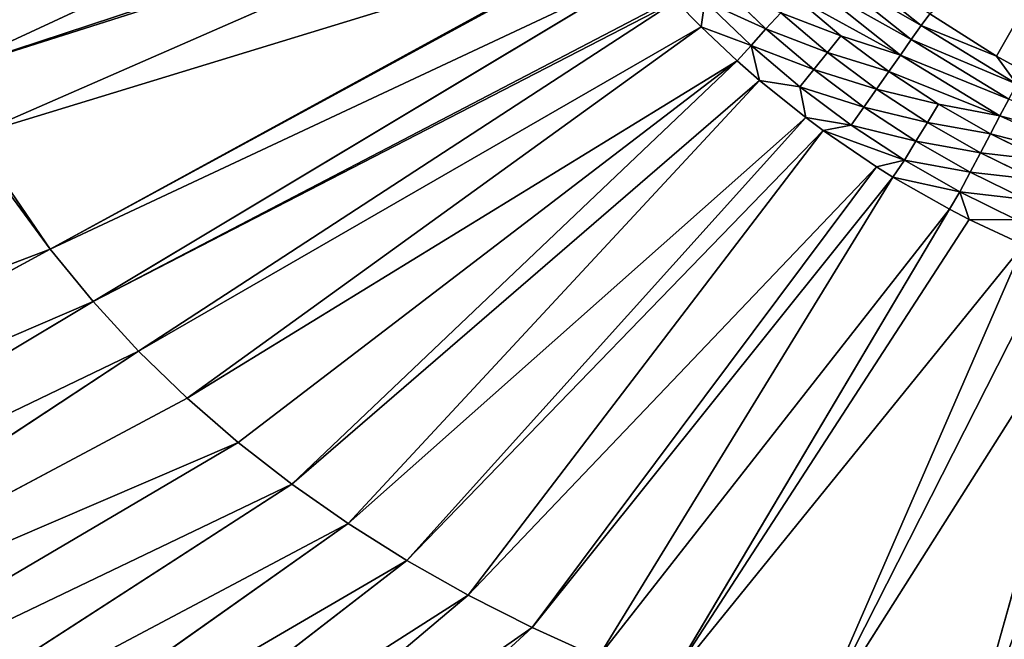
# Model space of a CAD drawing. Extents: x 0 to 500, y 0 to 390.
# Tile 557 of 656: x 216 to 240, y 168 to 182. Entities that reach past the tile are written whole.
import ezdxf

# ---------------------------------------------------------------- set-up
doc = ezdxf.new("R2010")
doc.units = 0
doc.header["$LTSCALE"] = 25.4
doc.layers.get('0').update_dxf_attribs({"linetype": 'CONTINUOUS'})

# ---------------------------------------------------------------- blocks, each defined once
blk = doc.blocks.new('ATLANTA505_-_S_STL')
at = {"color": 0}
for p, q in [((202.498, 25.923, 220.835), (217.301, 25.406, 212.802)), ((202.498, 25.923, 220.835), (217.301, 25.406, 212.802)), ((203.965, 25.927, 222.624), (218.314, 25.408, 214.037)), ((203.965, 25.927, 222.624), (218.314, 25.408, 214.037)), ((205.527, 25.933, 224.319), (219.391, 25.411, 215.207)), ((205.527, 25.933, 224.319), (219.391, 25.411, 215.207)), ((205.527, 25.933, 224.319), (220.533, 25.414, 216.314)), ((205.527, 25.933, 224.319), (220.533, 25.414, 216.314)), ((207.182, 25.94, 225.922), (221.737, 25.417, 217.359)), ((207.182, 25.94, 225.922), (221.737, 25.417, 217.359)), ((208.929, 25.948, 227.436), (223.005, 25.421, 218.345)), ((208.929, 25.948, 227.436), (223.005, 25.421, 218.345)), ((210.768, 25.957, 228.862), (224.334, 25.425, 219.273)), ((210.768, 25.957, 228.862), (224.334, 25.425, 219.273)), ((212.696, 25.967, 230.204), (225.723, 25.43, 220.144)), ((212.696, 25.967, 230.204), (225.723, 25.43, 220.144)), ((214.713, 25.979, 231.464), (227.171, 25.435, 220.961)), ((214.713, 25.979, 231.464), (227.171, 25.435, 220.961)), ((216.814, 25.991, 232.644), (228.675, 25.441, 221.725)), ((216.814, 25.991, 232.644), (228.675, 25.441, 221.725)), ((228.576, 25.138, 202.234), (214.658, 25.404, 208.691)), ((228.576, 25.138, 202.234), (214.658, 25.404, 208.691)), ((229.639, 25.136, 203.93), (215.473, 25.404, 210.131)), ((229.639, 25.136, 203.93), (215.473, 25.404, 210.131)), ((216.354, 25.405, 211.5), (217.301, 25.406, 212.802)), ((216.354, 25.405, 211.5), (217.301, 25.406, 212.802)), ((217.301, 25.406, 212.802), (218.314, 25.408, 214.037)), ((217.301, 25.406, 212.802), (218.314, 25.408, 214.037)), ((230.762, 25.136, 205.446), (217.301, 25.406, 212.802)), ((230.762, 25.136, 205.446), (217.301, 25.406, 212.802)), ((218.314, 25.408, 214.037), (219.391, 25.411, 215.207)), ((218.314, 25.408, 214.037), (219.391, 25.411, 215.207)), ((231.389, 25.136, 206.196), (218.314, 25.408, 214.037)), ((231.389, 25.136, 206.196), (218.314, 25.408, 214.037)), ((219.391, 25.411, 215.207), (220.533, 25.414, 216.314)), ((219.391, 25.411, 215.207), (220.533, 25.414, 216.314)), ((232.071, 25.137, 206.948), (219.391, 25.411, 215.207)), ((232.071, 25.137, 206.948), (219.391, 25.411, 215.207)), ((220.533, 25.414, 216.314), (221.737, 25.417, 217.359)), ((220.533, 25.414, 216.314), (221.737, 25.417, 217.359)), ((232.667, 25.138, 207.558), (220.533, 25.414, 216.314)), ((232.667, 25.138, 207.558), (220.533, 25.414, 216.314)), ((221.737, 25.417, 217.359), (223.005, 25.421, 218.345)), ((221.737, 25.417, 217.359), (223.005, 25.421, 218.345)), ((233.515, 25.141, 208.359), (221.737, 25.417, 217.359)), ((233.515, 25.141, 208.359), (221.737, 25.417, 217.359)), ((223.005, 25.421, 218.345), (224.334, 25.425, 219.273)), ((223.005, 25.421, 218.345), (224.334, 25.425, 219.273)), ((234.047, 25.142, 208.824), (223.005, 25.421, 218.345)), ((234.047, 25.142, 208.824), (223.005, 25.421, 218.345)), ((233.515, 25.141, 208.359), (223.005, 25.421, 218.345)), ((233.515, 25.141, 208.359), (223.005, 25.421, 218.345)), ((224.334, 25.425, 219.273), (225.723, 25.43, 220.144)), ((224.334, 25.425, 219.273), (225.723, 25.43, 220.144)), ((235.135, 25.146, 209.699), (224.334, 25.425, 219.273)), ((235.135, 25.146, 209.699), (224.334, 25.425, 219.273)), ((234.047, 25.142, 208.824), (224.334, 25.425, 219.273)), ((234.047, 25.142, 208.824), (224.334, 25.425, 219.273)), ((225.723, 25.43, 220.144), (227.171, 25.435, 220.961)), ((225.723, 25.43, 220.144), (227.171, 25.435, 220.961)), ((235.548, 25.147, 210.005), (225.723, 25.43, 220.144)), ((235.548, 25.147, 210.005), (225.723, 25.43, 220.144)), ((235.135, 25.146, 209.699), (225.723, 25.43, 220.144)), ((235.135, 25.146, 209.699), (225.723, 25.43, 220.144)), ((227.171, 25.435, 220.961), (228.675, 25.441, 221.725)), ((227.171, 25.435, 220.961), (228.675, 25.441, 221.725)), ((236.807, 25.152, 210.86), (227.171, 25.435, 220.961)), ((236.807, 25.152, 210.86), (227.171, 25.435, 220.961)), ((235.548, 25.147, 210.005), (227.171, 25.435, 220.961)), ((235.548, 25.147, 210.005), (227.171, 25.435, 220.961)), ((228.675, 25.441, 221.725), (230.235, 25.447, 222.438)), ((228.675, 25.441, 221.725), (230.235, 25.447, 222.438)), ((237.191, 25.154, 211.099), (228.675, 25.441, 221.725)), ((237.191, 25.154, 211.099), (228.675, 25.441, 221.725)), ((236.807, 25.152, 210.86), (228.675, 25.441, 221.725)), ((236.807, 25.152, 210.86), (228.675, 25.441, 221.725)), ((238.532, 25.159, 211.861), (230.235, 25.447, 222.438)), ((238.532, 25.159, 211.861), (230.235, 25.447, 222.438)), ((237.191, 25.154, 211.099), (230.235, 25.447, 222.438)), ((237.191, 25.154, 211.099), (230.235, 25.447, 222.438)), ((238.532, 25.159, 211.861), (231.848, 25.453, 223.101)), ((240.275, 25.166, 212.697), (231.848, 25.453, 223.101)), ((238.532, 25.159, 211.861), (231.848, 25.453, 223.101)), ((240.275, 25.166, 212.697), (231.848, 25.453, 223.101)), ((240.275, 25.166, 212.697), (235.224, 25.467, 224.286)), ((235.224, 25.467, 224.286), (242.118, 25.172, 213.408)), ((235.224, 25.467, 224.286), (242.118, 25.172, 213.408)), ((240.275, 25.166, 212.697), (235.224, 25.467, 224.286)), ((242.118, 25.172, 213.408), (238.789, 25.482, 225.295)), ((242.118, 25.172, 213.408), (238.789, 25.482, 225.295)), ((232.071, 25.137, 206.948), (232.667, 25.138, 207.558)), ((232.071, 25.137, 206.948), (232.667, 25.138, 207.558)), ((232.667, 25.138, 207.558), (233.515, 25.141, 208.359)), ((232.667, 25.138, 207.558), (233.515, 25.141, 208.359)), ((233.844, 25.11, 207.996), (232.667, 25.138, 207.558)), ((233.844, 25.11, 207.996), (232.667, 25.138, 207.558)), ((232.753, 25.107, 206.947), (232.667, 25.138, 207.558)), ((232.753, 25.107, 206.947), (232.667, 25.138, 207.558)), ((233.844, 25.11, 207.996), (232.753, 25.107, 206.947)), ((233.844, 25.11, 207.996), (232.753, 25.107, 206.947)), ((233.515, 25.141, 208.359), (234.047, 25.142, 208.824)), ((233.515, 25.141, 208.359), (234.047, 25.142, 208.824)), ((233.844, 25.11, 207.996), (233.515, 25.141, 208.359)), ((233.844, 25.11, 207.996), (233.515, 25.141, 208.359)), ((233.844, 25.11, 207.996), (234.047, 25.142, 208.824)), ((233.844, 25.11, 207.996), (234.047, 25.142, 208.824)), ((234.996, 25.114, 208.974), (233.844, 25.11, 207.996)), ((234.996, 25.114, 208.974), (233.844, 25.11, 207.996)), ((233.844, 25.11, 207.996), (234.196, 25.022, 207.607)), ((233.844, 25.11, 207.996), (234.196, 25.022, 207.607)), ((234.047, 25.142, 208.824), (235.135, 25.146, 209.699)), ((234.047, 25.142, 208.824), (235.135, 25.146, 209.699)), ((234.996, 25.114, 208.974), (234.047, 25.142, 208.824)), ((234.996, 25.114, 208.974), (234.047, 25.142, 208.824)), ((234.996, 25.114, 208.974), (235.135, 25.146, 209.699)), ((234.996, 25.114, 208.974), (235.135, 25.146, 209.699)), ((236.207, 25.118, 209.879), (234.996, 25.114, 208.974)), ((236.207, 25.118, 209.879), (234.996, 25.114, 208.974)), ((234.996, 25.114, 208.974), (235.323, 25.026, 208.564)), ((234.996, 25.114, 208.974), (235.323, 25.026, 208.564)), ((235.135, 25.146, 209.699), (235.548, 25.147, 210.005)), ((235.135, 25.146, 209.699), (235.548, 25.147, 210.005)), ((235.548, 25.147, 210.005), (236.807, 25.152, 210.86)), ((235.548, 25.147, 210.005), (236.807, 25.152, 210.86)), ((237.464, 25.123, 210.703), (235.548, 25.147, 210.005)), ((237.464, 25.123, 210.703), (235.548, 25.147, 210.005)), ((236.207, 25.118, 209.879), (235.548, 25.147, 210.005)), ((236.207, 25.118, 209.879), (235.548, 25.147, 210.005)), ((237.464, 25.123, 210.703), (236.207, 25.118, 209.879)), ((237.464, 25.123, 210.703), (236.207, 25.118, 209.879)), ((236.207, 25.118, 209.879), (236.508, 25.031, 209.449)), ((236.207, 25.118, 209.879), (236.508, 25.031, 209.449)), ((236.807, 25.152, 210.86), (237.191, 25.154, 211.099)), ((236.807, 25.152, 210.86), (237.191, 25.154, 211.099)), ((237.464, 25.123, 210.703), (236.807, 25.152, 210.86)), ((237.464, 25.123, 210.703), (236.807, 25.152, 210.86)), ((237.191, 25.154, 211.099), (238.532, 25.159, 211.861)), ((237.191, 25.154, 211.099), (238.532, 25.159, 211.861)), ((237.464, 25.123, 210.703), (237.191, 25.154, 211.099)), ((237.464, 25.123, 210.703), (237.191, 25.154, 211.099)), ((238.769, 25.128, 211.447), (237.464, 25.123, 210.703)), ((238.769, 25.128, 211.447), (237.464, 25.123, 210.703)), ((237.464, 25.123, 210.703), (237.737, 25.036, 210.255)), ((237.464, 25.123, 210.703), (237.737, 25.036, 210.255)), ((238.532, 25.159, 211.861), (238.993, 25.161, 212.098)), ((238.532, 25.159, 211.861), (238.993, 25.161, 212.098)), ((238.769, 25.128, 211.447), (238.532, 25.159, 211.861)), ((238.769, 25.128, 211.447), (238.532, 25.159, 211.861)), ((238.769, 25.128, 211.447), (238.993, 25.161, 212.098)), ((238.769, 25.128, 211.447), (238.993, 25.161, 212.098)), ((240.113, 25.134, 212.107), (238.769, 25.128, 211.447)), ((240.113, 25.134, 212.107), (238.769, 25.128, 211.447)), ((238.769, 25.128, 211.447), (239.014, 25.041, 210.983)), ((238.769, 25.128, 211.447), (239.014, 25.041, 210.983)), ((238.993, 25.161, 212.098), (240.275, 25.166, 212.697)), ((238.993, 25.161, 212.098), (240.275, 25.166, 212.697)), ((240.113, 25.134, 212.107), (238.993, 25.161, 212.098)), ((240.113, 25.134, 212.107), (238.993, 25.161, 212.098)), ((233.128, 25.02, 206.58), (234.196, 25.022, 207.607)), ((233.128, 25.02, 206.58), (234.196, 25.022, 207.607)), ((234.196, 25.022, 207.607), (235.323, 25.026, 208.564)), ((234.196, 25.022, 207.607), (235.323, 25.026, 208.564)), ((234.544, 24.878, 207.222), (234.196, 25.022, 207.607)), ((234.544, 24.878, 207.222), (234.196, 25.022, 207.607)), ((235.647, 24.881, 208.158), (234.544, 24.878, 207.222)), ((235.647, 24.881, 208.158), (234.544, 24.878, 207.222)), ((235.323, 25.026, 208.564), (236.508, 25.031, 209.449)), ((235.323, 25.026, 208.564), (236.508, 25.031, 209.449)), ((235.647, 24.881, 208.158), (235.323, 25.026, 208.564)), ((235.647, 24.881, 208.158), (235.323, 25.026, 208.564)), ((236.806, 24.886, 209.024), (235.647, 24.881, 208.158)), ((236.806, 24.886, 209.024), (235.647, 24.881, 208.158)), ((235.647, 24.881, 208.158), (235.96, 24.68, 207.765)), ((235.647, 24.881, 208.158), (235.96, 24.68, 207.765)), ((236.508, 25.031, 209.449), (237.737, 25.036, 210.255)), ((236.508, 25.031, 209.449), (237.737, 25.036, 210.255)), ((236.806, 24.886, 209.024), (236.508, 25.031, 209.449)), ((236.806, 24.886, 209.024), (236.508, 25.031, 209.449)), ((238.008, 24.891, 209.812), (236.806, 24.886, 209.024)), ((238.008, 24.891, 209.812), (236.806, 24.886, 209.024)), ((236.806, 24.886, 209.024), (237.094, 24.685, 208.613)), ((236.806, 24.886, 209.024), (237.094, 24.685, 208.613)), ((237.737, 25.036, 210.255), (239.014, 25.041, 210.983)), ((237.737, 25.036, 210.255), (239.014, 25.041, 210.983)), ((238.008, 24.891, 209.812), (237.737, 25.036, 210.255)), ((238.008, 24.891, 209.812), (237.737, 25.036, 210.255)), ((239.257, 24.896, 210.525), (238.008, 24.891, 209.812)), ((239.257, 24.896, 210.525), (238.008, 24.891, 209.812)), ((238.008, 24.891, 209.812), (238.271, 24.69, 209.384)), ((238.008, 24.891, 209.812), (238.271, 24.69, 209.384)), ((239.014, 25.041, 210.983), (240.329, 25.046, 211.629)), ((239.014, 25.041, 210.983), (240.329, 25.046, 211.629)), ((239.257, 24.896, 210.525), (239.014, 25.041, 210.983)), ((239.257, 24.896, 210.525), (239.014, 25.041, 210.983)), ((240.544, 24.902, 211.156), (239.257, 24.896, 210.525)), ((240.544, 24.902, 211.156), (239.257, 24.896, 210.525)), ((239.257, 24.896, 210.525), (239.493, 24.695, 210.081)), ((239.257, 24.896, 210.525), (239.493, 24.695, 210.081)), ((234.881, 24.677, 206.849), (235.96, 24.68, 207.765)), ((234.881, 24.677, 206.849), (235.96, 24.68, 207.765)), ((234.881, 24.677, 206.849), (237.369, 24.431, 208.221)), ((234.881, 24.677, 206.849), (237.369, 24.431, 208.221)), ((235.96, 24.68, 207.765), (237.094, 24.685, 208.613)), ((235.96, 24.68, 207.765), (237.094, 24.685, 208.613)), ((235.96, 24.68, 207.765), (237.369, 24.431, 208.221)), ((235.96, 24.68, 207.765), (237.369, 24.431, 208.221)), ((237.094, 24.685, 208.613), (238.271, 24.69, 209.384)), ((237.094, 24.685, 208.613), (238.271, 24.69, 209.384)), ((237.094, 24.685, 208.613), (237.369, 24.431, 208.221)), ((237.094, 24.685, 208.613), (237.369, 24.431, 208.221)), ((237.094, 24.685, 208.613), (239.718, 24.441, 209.658)), ((237.094, 24.685, 208.613), (239.718, 24.441, 209.658)), ((238.271, 24.69, 209.384), (239.493, 24.695, 210.081)), ((238.271, 24.69, 209.384), (239.493, 24.695, 210.081)), ((238.271, 24.69, 209.384), (239.718, 24.441, 209.658)), ((238.271, 24.69, 209.384), (239.718, 24.441, 209.658)), ((239.493, 24.695, 210.081), (240.752, 24.701, 210.699)), ((239.493, 24.695, 210.081), (240.752, 24.701, 210.699)), ((239.493, 24.695, 210.081), (239.718, 24.441, 209.658)), ((239.493, 24.695, 210.081), (239.718, 24.441, 209.658)), ((239.493, 24.695, 210.081), (242.217, 24.452, 210.791)), ((239.493, 24.695, 210.081), (242.217, 24.452, 210.791)), ((237.369, 24.431, 208.221), (235.202, 24.423, 206.495)), ((237.369, 24.431, 208.221), (235.202, 24.423, 206.495)), ((239.718, 24.441, 209.658), (237.369, 24.431, 208.221)), ((239.718, 24.441, 209.658), (237.369, 24.431, 208.221)), ((237.369, 24.431, 208.221), (237.625, 24.128, 207.857)), ((237.369, 24.431, 208.221), (237.625, 24.128, 207.857)), ((242.217, 24.452, 210.791), (239.718, 24.441, 209.658)), ((242.217, 24.452, 210.791), (239.718, 24.441, 209.658)), ((239.718, 24.441, 209.658), (239.927, 24.139, 209.265)), ((239.718, 24.441, 209.658), (239.927, 24.139, 209.265)), ((235.501, 24.12, 206.164), (237.625, 24.128, 207.857)), ((235.501, 24.12, 206.164), (237.625, 24.128, 207.857)), ((237.625, 24.128, 207.857), (239.927, 24.139, 209.265)), ((237.625, 24.128, 207.857), (239.927, 24.139, 209.265)), ((237.625, 24.128, 207.857), (237.858, 23.784, 207.525)), ((237.625, 24.128, 207.857), (237.858, 23.784, 207.525)), ((235.773, 23.776, 205.864), (237.858, 23.784, 207.525)), ((235.773, 23.776, 205.864), (237.858, 23.784, 207.525)), ((237.858, 23.784, 207.525), (240.118, 23.794, 208.907)), ((237.858, 23.784, 207.525), (240.118, 23.794, 208.907)), ((237.858, 23.784, 207.525), (238.067, 23.424, 207.25)), ((237.858, 23.784, 207.525), (238.067, 23.424, 207.25)), ((237.858, 23.784, 207.525), (239.638, 23.431, 208.248)), ((237.858, 23.784, 207.525), (239.638, 23.431, 208.248)), ((240.118, 23.794, 208.907), (239.638, 23.431, 208.248)), ((240.118, 23.794, 208.907), (239.638, 23.431, 208.248)), ((239.638, 23.431, 208.248), (238.067, 23.424, 207.25)), ((239.638, 23.431, 208.248), (238.067, 23.424, 207.25)), ((240.28, 23.434, 208.603), (239.638, 23.431, 208.248)), ((240.28, 23.434, 208.603), (239.638, 23.431, 208.248)), ((239.638, 23.431, 208.248), (241.883, 18.205, 204.314)), ((239.638, 23.431, 208.248), (241.883, 18.205, 204.314))]:
    blk.add_line(p, q, dxfattribs=at)
mesh = blk.add_polyface(dxfattribs=at)
corners = [(201.125, 25.92, 218.948), (217.301, 25.406, 212.802), (216.354, 25.405, 211.5), (202.498, 25.923, 220.835)]
mesh.append_faces([[corners[k] for k in face] for face in [(0, 1, 2), (1, 0, 3)]], dxfattribs={"vtx0": -1, "color": 0})
mesh = blk.add_polyface(dxfattribs=at)
corners = [(202.498, 25.923, 220.835), (218.314, 25.408, 214.037), (217.301, 25.406, 212.802), (203.965, 25.927, 222.624)]
mesh.append_faces([[corners[k] for k in face] for face in [(0, 1, 2), (1, 0, 3)]], dxfattribs={"vtx0": -1, "color": 0})
mesh = blk.add_polyface(dxfattribs=at)
corners = [(203.965, 25.927, 222.624), (219.391, 25.411, 215.207), (218.314, 25.408, 214.037), (205.527, 25.933, 224.319)]
mesh.append_faces([[corners[k] for k in face] for face in [(0, 1, 2), (1, 0, 3)]], dxfattribs={"vtx0": -1, "color": 0})
mesh = blk.add_polyface(dxfattribs=at)
corners = [(205.527, 25.933, 224.319), (221.737, 25.417, 217.359), (220.533, 25.414, 216.314), (207.182, 25.94, 225.922)]
mesh.append_faces([[corners[k] for k in face] for face in [(0, 1, 2), (1, 0, 3)]], dxfattribs={"vtx0": -1, "color": 0})
mesh = blk.add_polyface(dxfattribs=at)
corners = [(205.527, 25.933, 224.319), (220.533, 25.414, 216.314), (219.391, 25.411, 215.207)]
mesh.append_faces([[corners[k] for k in face] for face in [(0, 1, 2)]], dxfattribs={"color": 0})
mesh = blk.add_polyface(dxfattribs=at)
corners = [(207.182, 25.94, 225.922), (223.005, 25.421, 218.345), (221.737, 25.417, 217.359), (208.929, 25.948, 227.436)]
mesh.append_faces([[corners[k] for k in face] for face in [(0, 1, 2), (1, 0, 3)]], dxfattribs={"vtx0": -1, "color": 0})
mesh = blk.add_polyface(dxfattribs=at)
corners = [(208.929, 25.948, 227.436), (224.334, 25.425, 219.273), (223.005, 25.421, 218.345), (210.768, 25.957, 228.862)]
mesh.append_faces([[corners[k] for k in face] for face in [(0, 1, 2), (1, 0, 3)]], dxfattribs={"vtx0": -1, "color": 0})
mesh = blk.add_polyface(dxfattribs=at)
corners = [(210.768, 25.957, 228.862), (225.723, 25.43, 220.144), (224.334, 25.425, 219.273), (212.696, 25.967, 230.204)]
mesh.append_faces([[corners[k] for k in face] for face in [(0, 1, 2), (1, 0, 3)]], dxfattribs={"vtx0": -1, "color": 0})
mesh = blk.add_polyface(dxfattribs=at)
corners = [(212.696, 25.967, 230.204), (227.171, 25.435, 220.961), (225.723, 25.43, 220.144), (214.713, 25.979, 231.464)]
mesh.append_faces([[corners[k] for k in face] for face in [(0, 1, 2), (1, 0, 3)]], dxfattribs={"vtx0": -1, "color": 0})
mesh = blk.add_polyface(dxfattribs=at)
corners = [(214.713, 25.979, 231.464), (228.675, 25.441, 221.725), (227.171, 25.435, 220.961), (216.814, 25.991, 232.644)]
mesh.append_faces([[corners[k] for k in face] for face in [(0, 1, 2), (1, 0, 3)]], dxfattribs={"vtx0": -1, "color": 0})
mesh = blk.add_polyface(dxfattribs=at)
corners = [(216.814, 25.991, 232.644), (230.235, 25.447, 222.438), (228.675, 25.441, 221.725), (218.999, 26.004, 233.747)]
mesh.append_faces([[corners[k] for k in face] for face in [(0, 1, 2), (1, 0, 3)]], dxfattribs={"vtx0": -1, "color": 0})
mesh = blk.add_polyface(dxfattribs=at)
corners = [(213.911, 25.405, 207.18), (228.576, 25.138, 202.234), (228.493, 25.138, 202.088), (214.658, 25.404, 208.691)]
mesh.append_faces([[corners[k] for k in face] for face in [(0, 1, 2), (1, 0, 3)]], dxfattribs={"vtx0": -1, "color": 0})
mesh = blk.add_polyface(dxfattribs=at)
corners = [(214.658, 25.404, 208.691), (229.544, 25.136, 203.791), (228.576, 25.138, 202.234), (229.639, 25.136, 203.93), (215.473, 25.404, 210.131)]
mesh.append_faces([[corners[k] for k in face] for face in [(0, 1, 2), (3, 0, 4)]], dxfattribs={"vtx0": -1, "color": 0})
mesh.append_faces([[corners[k] for k in face] for face in [(1, 0, 3)]], dxfattribs={"vtx0": -1, "vtx1": -1, "color": 0})
mesh = blk.add_polyface(dxfattribs=at)
corners = [(215.473, 25.404, 210.131), (230.762, 25.136, 205.446), (229.639, 25.136, 203.93), (217.301, 25.406, 212.802), (216.354, 25.405, 211.5)]
mesh.append_faces([[corners[k] for k in face] for face in [(0, 1, 2), (3, 0, 4)]], dxfattribs={"vtx0": -1, "color": 0})
mesh.append_faces([[corners[k] for k in face] for face in [(1, 0, 3)]], dxfattribs={"vtx0": -1, "vtx1": -1, "color": 0})
mesh = blk.add_polyface(dxfattribs=at)
corners = [(217.301, 25.406, 212.802), (230.785, 25.136, 205.474), (230.762, 25.136, 205.446), (231.389, 25.136, 206.196), (218.314, 25.408, 214.037)]
mesh.append_faces([[corners[k] for k in face] for face in [(0, 1, 2), (3, 0, 4)]], dxfattribs={"vtx0": -1, "color": 0})
mesh.append_faces([[corners[k] for k in face] for face in [(1, 0, 3)]], dxfattribs={"vtx0": -1, "vtx1": -1, "color": 0})
mesh = blk.add_polyface(dxfattribs=at)
corners = [(218.314, 25.408, 214.037), (232.017, 25.137, 206.891), (231.389, 25.136, 206.196), (232.071, 25.137, 206.948), (219.391, 25.411, 215.207)]
mesh.append_faces([[corners[k] for k in face] for face in [(0, 1, 2), (3, 0, 4)]], dxfattribs={"vtx0": -1, "color": 0})
mesh.append_faces([[corners[k] for k in face] for face in [(1, 0, 3)]], dxfattribs={"vtx0": -1, "vtx1": -1, "color": 0})
mesh = blk.add_polyface(dxfattribs=at)
corners = [(219.391, 25.411, 215.207), (232.667, 25.138, 207.558), (232.071, 25.137, 206.948), (220.533, 25.414, 216.314)]
mesh.append_faces([[corners[k] for k in face] for face in [(0, 1, 2), (1, 0, 3)]], dxfattribs={"vtx0": -1, "color": 0})
mesh = blk.add_polyface(dxfattribs=at)
corners = [(220.533, 25.414, 216.314), (233.515, 25.141, 208.359), (232.667, 25.138, 207.558), (221.737, 25.417, 217.359)]
mesh.append_faces([[corners[k] for k in face] for face in [(0, 1, 2), (1, 0, 3)]], dxfattribs={"vtx0": -1, "color": 0})
mesh = blk.add_polyface(dxfattribs=at)
corners = [(223.005, 25.421, 218.345), (233.515, 25.141, 208.359), (221.737, 25.417, 217.359)]
mesh.append_faces([[corners[k] for k in face] for face in [(0, 1, 2)]], dxfattribs={"color": 0})
mesh = blk.add_polyface(dxfattribs=at)
corners = [(224.334, 25.425, 219.273), (234.047, 25.142, 208.824), (223.005, 25.421, 218.345)]
mesh.append_faces([[corners[k] for k in face] for face in [(0, 1, 2)]], dxfattribs={"color": 0})
mesh = blk.add_polyface(dxfattribs=at)
corners = [(223.005, 25.421, 218.345), (234.047, 25.142, 208.824), (233.515, 25.141, 208.359)]
mesh.append_faces([[corners[k] for k in face] for face in [(0, 1, 2)]], dxfattribs={"color": 0})
mesh = blk.add_polyface(dxfattribs=at)
corners = [(225.723, 25.43, 220.144), (235.135, 25.146, 209.699), (224.334, 25.425, 219.273)]
mesh.append_faces([[corners[k] for k in face] for face in [(0, 1, 2)]], dxfattribs={"color": 0})
mesh = blk.add_polyface(dxfattribs=at)
corners = [(224.334, 25.425, 219.273), (235.135, 25.146, 209.699), (234.047, 25.142, 208.824)]
mesh.append_faces([[corners[k] for k in face] for face in [(0, 1, 2)]], dxfattribs={"color": 0})
mesh = blk.add_polyface(dxfattribs=at)
corners = [(227.171, 25.435, 220.961), (235.548, 25.147, 210.005), (225.723, 25.43, 220.144)]
mesh.append_faces([[corners[k] for k in face] for face in [(0, 1, 2)]], dxfattribs={"color": 0})
mesh = blk.add_polyface(dxfattribs=at)
corners = [(225.723, 25.43, 220.144), (235.548, 25.147, 210.005), (235.135, 25.146, 209.699)]
mesh.append_faces([[corners[k] for k in face] for face in [(0, 1, 2)]], dxfattribs={"color": 0})
mesh = blk.add_polyface(dxfattribs=at)
corners = [(228.675, 25.441, 221.725), (236.807, 25.152, 210.86), (227.171, 25.435, 220.961)]
mesh.append_faces([[corners[k] for k in face] for face in [(0, 1, 2)]], dxfattribs={"color": 0})
mesh = blk.add_polyface(dxfattribs=at)
corners = [(227.171, 25.435, 220.961), (236.807, 25.152, 210.86), (235.548, 25.147, 210.005)]
mesh.append_faces([[corners[k] for k in face] for face in [(0, 1, 2)]], dxfattribs={"color": 0})
mesh = blk.add_polyface(dxfattribs=at)
corners = [(230.235, 25.447, 222.438), (237.191, 25.154, 211.099), (228.675, 25.441, 221.725)]
mesh.append_faces([[corners[k] for k in face] for face in [(0, 1, 2)]], dxfattribs={"color": 0})
mesh = blk.add_polyface(dxfattribs=at)
corners = [(228.675, 25.441, 221.725), (237.191, 25.154, 211.099), (236.807, 25.152, 210.86)]
mesh.append_faces([[corners[k] for k in face] for face in [(0, 1, 2)]], dxfattribs={"color": 0})
mesh = blk.add_polyface(dxfattribs=at)
corners = [(231.848, 25.453, 223.101), (238.532, 25.159, 211.861), (230.235, 25.447, 222.438)]
mesh.append_faces([[corners[k] for k in face] for face in [(0, 1, 2)]], dxfattribs={"color": 0})
mesh = blk.add_polyface(dxfattribs=at)
corners = [(230.235, 25.447, 222.438), (238.532, 25.159, 211.861), (237.191, 25.154, 211.099)]
mesh.append_faces([[corners[k] for k in face] for face in [(0, 1, 2)]], dxfattribs={"color": 0})
mesh = blk.add_polyface(dxfattribs=at)
corners = [(235.224, 25.467, 224.286), (240.275, 25.166, 212.697), (231.848, 25.453, 223.101)]
mesh.append_faces([[corners[k] for k in face] for face in [(0, 1, 2)]], dxfattribs={"color": 0})
mesh = blk.add_polyface(dxfattribs=at)
corners = [(231.848, 25.453, 223.101), (238.993, 25.161, 212.098), (238.532, 25.159, 211.861), (240.275, 25.166, 212.697)]
mesh.append_faces([[corners[k] for k in face] for face in [(0, 1, 2), (1, 0, 3)]], dxfattribs={"vtx0": -1, "color": 0})
mesh = blk.add_polyface(dxfattribs=at)
corners = [(238.789, 25.482, 225.295), (242.118, 25.172, 213.408), (235.224, 25.467, 224.286)]
mesh.append_faces([[corners[k] for k in face] for face in [(0, 1, 2)]], dxfattribs={"color": 0})
mesh = blk.add_polyface(dxfattribs=at)
corners = [(235.224, 25.467, 224.286), (240.964, 25.168, 212.983), (240.275, 25.166, 212.697), (242.118, 25.172, 213.408)]
mesh.append_faces([[corners[k] for k in face] for face in [(0, 1, 2), (1, 0, 3)]], dxfattribs={"vtx0": -1, "color": 0})
mesh = blk.add_polyface(dxfattribs=at)
corners = [(242.522, 25.498, 226.141), (244.024, 25.178, 213.971), (238.789, 25.482, 225.295)]
mesh.append_faces([[corners[k] for k in face] for face in [(0, 1, 2)]], dxfattribs={"color": 0})
mesh = blk.add_polyface(dxfattribs=at)
corners = [(238.789, 25.482, 225.295), (243.106, 25.175, 213.721), (242.118, 25.172, 213.408), (244.024, 25.178, 213.971)]
mesh.append_faces([[corners[k] for k in face] for face in [(0, 1, 2), (1, 0, 3)]], dxfattribs={"vtx0": -1, "color": 0})
mesh = blk.add_polyface(dxfattribs=at)
corners = [(232.667, 25.138, 207.558), (232.753, 25.107, 206.947), (232.071, 25.137, 206.948)]
mesh.append_faces([[corners[k] for k in face] for face in [(0, 1, 2)]], dxfattribs={"color": 0})
mesh = blk.add_polyface(dxfattribs=at)
corners = [(233.515, 25.141, 208.359), (233.844, 25.11, 207.996), (232.667, 25.138, 207.558)]
mesh.append_faces([[corners[k] for k in face] for face in [(0, 1, 2)]], dxfattribs={"color": 0})
mesh = blk.add_polyface(dxfattribs=at)
corners = [(233.844, 25.11, 207.996), (232.753, 25.107, 206.947), (232.667, 25.138, 207.558)]
mesh.append_faces([[corners[k] for k in face] for face in [(0, 1, 2)]], dxfattribs={"color": 0})
mesh = blk.add_polyface(dxfattribs=at)
corners = [(232.753, 25.107, 206.947), (234.196, 25.022, 207.607), (233.128, 25.02, 206.58), (233.844, 25.11, 207.996)]
mesh.append_faces([[corners[k] for k in face] for face in [(0, 1, 2), (1, 0, 3)]], dxfattribs={"vtx0": -1, "color": 0})
mesh = blk.add_polyface(dxfattribs=at)
corners = [(234.047, 25.142, 208.824), (233.844, 25.11, 207.996), (233.515, 25.141, 208.359)]
mesh.append_faces([[corners[k] for k in face] for face in [(0, 1, 2)]], dxfattribs={"color": 0})
mesh = blk.add_polyface(dxfattribs=at)
corners = [(234.996, 25.114, 208.974), (233.844, 25.11, 207.996), (234.047, 25.142, 208.824)]
mesh.append_faces([[corners[k] for k in face] for face in [(0, 1, 2)]], dxfattribs={"color": 0})
mesh = blk.add_polyface(dxfattribs=at)
corners = [(233.844, 25.11, 207.996), (235.323, 25.026, 208.564), (234.196, 25.022, 207.607), (234.996, 25.114, 208.974)]
mesh.append_faces([[corners[k] for k in face] for face in [(0, 1, 2), (1, 0, 3)]], dxfattribs={"vtx0": -1, "color": 0})
mesh = blk.add_polyface(dxfattribs=at)
corners = [(235.135, 25.146, 209.699), (234.996, 25.114, 208.974), (234.047, 25.142, 208.824)]
mesh.append_faces([[corners[k] for k in face] for face in [(0, 1, 2)]], dxfattribs={"color": 0})
mesh = blk.add_polyface(dxfattribs=at)
corners = [(235.135, 25.146, 209.699), (236.207, 25.118, 209.879), (234.996, 25.114, 208.974), (235.548, 25.147, 210.005)]
mesh.append_faces([[corners[k] for k in face] for face in [(0, 1, 2), (1, 0, 3)]], dxfattribs={"vtx0": -1, "color": 0})
mesh = blk.add_polyface(dxfattribs=at)
corners = [(234.996, 25.114, 208.974), (236.508, 25.031, 209.449), (235.323, 25.026, 208.564), (236.207, 25.118, 209.879)]
mesh.append_faces([[corners[k] for k in face] for face in [(0, 1, 2), (1, 0, 3)]], dxfattribs={"vtx0": -1, "color": 0})
mesh = blk.add_polyface(dxfattribs=at)
corners = [(236.807, 25.152, 210.86), (237.464, 25.123, 210.703), (235.548, 25.147, 210.005)]
mesh.append_faces([[corners[k] for k in face] for face in [(0, 1, 2)]], dxfattribs={"color": 0})
mesh = blk.add_polyface(dxfattribs=at)
corners = [(237.464, 25.123, 210.703), (236.207, 25.118, 209.879), (235.548, 25.147, 210.005)]
mesh.append_faces([[corners[k] for k in face] for face in [(0, 1, 2)]], dxfattribs={"color": 0})
mesh = blk.add_polyface(dxfattribs=at)
corners = [(236.207, 25.118, 209.879), (237.737, 25.036, 210.255), (236.508, 25.031, 209.449), (237.464, 25.123, 210.703)]
mesh.append_faces([[corners[k] for k in face] for face in [(0, 1, 2), (1, 0, 3)]], dxfattribs={"vtx0": -1, "color": 0})
mesh = blk.add_polyface(dxfattribs=at)
corners = [(237.191, 25.154, 211.099), (237.464, 25.123, 210.703), (236.807, 25.152, 210.86)]
mesh.append_faces([[corners[k] for k in face] for face in [(0, 1, 2)]], dxfattribs={"color": 0})
mesh = blk.add_polyface(dxfattribs=at)
corners = [(237.191, 25.154, 211.099), (238.769, 25.128, 211.447), (237.464, 25.123, 210.703), (238.532, 25.159, 211.861)]
mesh.append_faces([[corners[k] for k in face] for face in [(0, 1, 2), (1, 0, 3)]], dxfattribs={"vtx0": -1, "color": 0})
mesh = blk.add_polyface(dxfattribs=at)
corners = [(237.464, 25.123, 210.703), (239.014, 25.041, 210.983), (237.737, 25.036, 210.255), (238.769, 25.128, 211.447)]
mesh.append_faces([[corners[k] for k in face] for face in [(0, 1, 2), (1, 0, 3)]], dxfattribs={"vtx0": -1, "color": 0})
mesh = blk.add_polyface(dxfattribs=at)
corners = [(238.993, 25.161, 212.098), (238.769, 25.128, 211.447), (238.532, 25.159, 211.861)]
mesh.append_faces([[corners[k] for k in face] for face in [(0, 1, 2)]], dxfattribs={"color": 0})
mesh = blk.add_polyface(dxfattribs=at)
corners = [(240.113, 25.134, 212.107), (238.769, 25.128, 211.447), (238.993, 25.161, 212.098)]
mesh.append_faces([[corners[k] for k in face] for face in [(0, 1, 2)]], dxfattribs={"color": 0})
mesh = blk.add_polyface(dxfattribs=at)
corners = [(238.769, 25.128, 211.447), (240.329, 25.046, 211.629), (239.014, 25.041, 210.983), (240.113, 25.134, 212.107)]
mesh.append_faces([[corners[k] for k in face] for face in [(0, 1, 2), (1, 0, 3)]], dxfattribs={"vtx0": -1, "color": 0})
mesh = blk.add_polyface(dxfattribs=at)
corners = [(240.275, 25.166, 212.697), (240.113, 25.134, 212.107), (238.993, 25.161, 212.098)]
mesh.append_faces([[corners[k] for k in face] for face in [(0, 1, 2)]], dxfattribs={"color": 0})
mesh = blk.add_polyface(dxfattribs=at)
corners = [(233.128, 25.02, 206.58), (234.544, 24.878, 207.222), (233.499, 24.875, 206.217), (234.196, 25.022, 207.607)]
mesh.append_faces([[corners[k] for k in face] for face in [(0, 1, 2), (1, 0, 3)]], dxfattribs={"vtx0": -1, "color": 0})
mesh = blk.add_polyface(dxfattribs=at)
corners = [(234.196, 25.022, 207.607), (235.647, 24.881, 208.158), (234.544, 24.878, 207.222), (235.323, 25.026, 208.564)]
mesh.append_faces([[corners[k] for k in face] for face in [(0, 1, 2), (1, 0, 3)]], dxfattribs={"vtx0": -1, "color": 0})
mesh = blk.add_polyface(dxfattribs=at)
corners = [(234.544, 24.878, 207.222), (235.96, 24.68, 207.765), (234.881, 24.677, 206.849), (235.647, 24.881, 208.158)]
mesh.append_faces([[corners[k] for k in face] for face in [(0, 1, 2), (1, 0, 3)]], dxfattribs={"vtx0": -1, "color": 0})
mesh = blk.add_polyface(dxfattribs=at)
corners = [(235.323, 25.026, 208.564), (236.806, 24.886, 209.024), (235.647, 24.881, 208.158), (236.508, 25.031, 209.449)]
mesh.append_faces([[corners[k] for k in face] for face in [(0, 1, 2), (1, 0, 3)]], dxfattribs={"vtx0": -1, "color": 0})
mesh = blk.add_polyface(dxfattribs=at)
corners = [(235.647, 24.881, 208.158), (237.094, 24.685, 208.613), (235.96, 24.68, 207.765), (236.806, 24.886, 209.024)]
mesh.append_faces([[corners[k] for k in face] for face in [(0, 1, 2), (1, 0, 3)]], dxfattribs={"vtx0": -1, "color": 0})
mesh = blk.add_polyface(dxfattribs=at)
corners = [(236.508, 25.031, 209.449), (238.008, 24.891, 209.812), (236.806, 24.886, 209.024), (237.737, 25.036, 210.255)]
mesh.append_faces([[corners[k] for k in face] for face in [(0, 1, 2), (1, 0, 3)]], dxfattribs={"vtx0": -1, "color": 0})
mesh = blk.add_polyface(dxfattribs=at)
corners = [(236.806, 24.886, 209.024), (238.271, 24.69, 209.384), (237.094, 24.685, 208.613), (238.008, 24.891, 209.812)]
mesh.append_faces([[corners[k] for k in face] for face in [(0, 1, 2), (1, 0, 3)]], dxfattribs={"vtx0": -1, "color": 0})
mesh = blk.add_polyface(dxfattribs=at)
corners = [(237.737, 25.036, 210.255), (239.257, 24.896, 210.525), (238.008, 24.891, 209.812), (239.014, 25.041, 210.983)]
mesh.append_faces([[corners[k] for k in face] for face in [(0, 1, 2), (1, 0, 3)]], dxfattribs={"vtx0": -1, "color": 0})
mesh = blk.add_polyface(dxfattribs=at)
corners = [(238.008, 24.891, 209.812), (239.493, 24.695, 210.081), (238.271, 24.69, 209.384), (239.257, 24.896, 210.525)]
mesh.append_faces([[corners[k] for k in face] for face in [(0, 1, 2), (1, 0, 3)]], dxfattribs={"vtx0": -1, "color": 0})
mesh = blk.add_polyface(dxfattribs=at)
corners = [(239.014, 25.041, 210.983), (240.544, 24.902, 211.156), (239.257, 24.896, 210.525), (240.329, 25.046, 211.629)]
mesh.append_faces([[corners[k] for k in face] for face in [(0, 1, 2), (1, 0, 3)]], dxfattribs={"vtx0": -1, "color": 0})
mesh = blk.add_polyface(dxfattribs=at)
corners = [(239.257, 24.896, 210.525), (240.752, 24.701, 210.699), (239.493, 24.695, 210.081), (240.544, 24.902, 211.156)]
mesh.append_faces([[corners[k] for k in face] for face in [(0, 1, 2), (1, 0, 3)]], dxfattribs={"vtx0": -1, "color": 0})
mesh = blk.add_polyface(dxfattribs=at)
corners = [(237.369, 24.431, 208.221), (234.881, 24.677, 206.849), (235.96, 24.68, 207.765)]
mesh.append_faces([[corners[k] for k in face] for face in [(0, 1, 2)]], dxfattribs={"color": 0})
mesh = blk.add_polyface(dxfattribs=at)
corners = [(237.369, 24.431, 208.221), (235.202, 24.423, 206.495), (234.881, 24.677, 206.849)]
mesh.append_faces([[corners[k] for k in face] for face in [(0, 1, 2)]], dxfattribs={"color": 0})
mesh = blk.add_polyface(dxfattribs=at)
corners = [(237.094, 24.685, 208.613), (237.369, 24.431, 208.221), (235.96, 24.68, 207.765)]
mesh.append_faces([[corners[k] for k in face] for face in [(0, 1, 2)]], dxfattribs={"color": 0})
mesh = blk.add_polyface(dxfattribs=at)
corners = [(239.718, 24.441, 209.658), (237.094, 24.685, 208.613), (238.271, 24.69, 209.384)]
mesh.append_faces([[corners[k] for k in face] for face in [(0, 1, 2)]], dxfattribs={"color": 0})
mesh = blk.add_polyface(dxfattribs=at)
corners = [(239.718, 24.441, 209.658), (237.369, 24.431, 208.221), (237.094, 24.685, 208.613)]
mesh.append_faces([[corners[k] for k in face] for face in [(0, 1, 2)]], dxfattribs={"color": 0})
mesh = blk.add_polyface(dxfattribs=at)
corners = [(239.493, 24.695, 210.081), (239.718, 24.441, 209.658), (238.271, 24.69, 209.384)]
mesh.append_faces([[corners[k] for k in face] for face in [(0, 1, 2)]], dxfattribs={"color": 0})
mesh = blk.add_polyface(dxfattribs=at)
corners = [(242.217, 24.452, 210.791), (239.493, 24.695, 210.081), (240.752, 24.701, 210.699)]
mesh.append_faces([[corners[k] for k in face] for face in [(0, 1, 2)]], dxfattribs={"color": 0})
mesh = blk.add_polyface(dxfattribs=at)
corners = [(242.217, 24.452, 210.791), (239.718, 24.441, 209.658), (239.493, 24.695, 210.081)]
mesh.append_faces([[corners[k] for k in face] for face in [(0, 1, 2)]], dxfattribs={"color": 0})
mesh = blk.add_polyface(dxfattribs=at)
corners = [(235.202, 24.423, 206.495), (237.625, 24.128, 207.857), (235.501, 24.12, 206.164), (237.369, 24.431, 208.221)]
mesh.append_faces([[corners[k] for k in face] for face in [(0, 1, 2), (1, 0, 3)]], dxfattribs={"vtx0": -1, "color": 0})
mesh = blk.add_polyface(dxfattribs=at)
corners = [(237.369, 24.431, 208.221), (239.927, 24.139, 209.265), (237.625, 24.128, 207.857), (239.718, 24.441, 209.658)]
mesh.append_faces([[corners[k] for k in face] for face in [(0, 1, 2), (1, 0, 3)]], dxfattribs={"vtx0": -1, "color": 0})
mesh = blk.add_polyface(dxfattribs=at)
corners = [(239.718, 24.441, 209.658), (242.376, 24.149, 210.375), (239.927, 24.139, 209.265), (242.217, 24.452, 210.791)]
mesh.append_faces([[corners[k] for k in face] for face in [(0, 1, 2), (1, 0, 3)]], dxfattribs={"vtx0": -1, "color": 0})
mesh = blk.add_polyface(dxfattribs=at)
corners = [(235.501, 24.12, 206.164), (237.858, 23.784, 207.525), (235.773, 23.776, 205.864), (237.625, 24.128, 207.857)]
mesh.append_faces([[corners[k] for k in face] for face in [(0, 1, 2), (1, 0, 3)]], dxfattribs={"vtx0": -1, "color": 0})
mesh = blk.add_polyface(dxfattribs=at)
corners = [(237.625, 24.128, 207.857), (240.118, 23.794, 208.907), (237.858, 23.784, 207.525), (239.927, 24.139, 209.265)]
mesh.append_faces([[corners[k] for k in face] for face in [(0, 1, 2), (1, 0, 3)]], dxfattribs={"vtx0": -1, "color": 0})
mesh = blk.add_polyface(dxfattribs=at)
corners = [(237.858, 23.784, 207.525), (238.067, 23.424, 207.25), (235.773, 23.776, 205.864)]
mesh.append_faces([[corners[k] for k in face] for face in [(0, 1, 2)]], dxfattribs={"color": 0})
mesh = blk.add_polyface(dxfattribs=at)
corners = [(240.118, 23.794, 208.907), (239.638, 23.431, 208.248), (237.858, 23.784, 207.525)]
mesh.append_faces([[corners[k] for k in face] for face in [(0, 1, 2)]], dxfattribs={"color": 0})
mesh = blk.add_polyface(dxfattribs=at)
corners = [(239.638, 23.431, 208.248), (238.067, 23.424, 207.25), (237.858, 23.784, 207.525)]
mesh.append_faces([[corners[k] for k in face] for face in [(0, 1, 2)]], dxfattribs={"color": 0})
mesh = blk.add_polyface(dxfattribs=at)
corners = [(240.118, 23.794, 208.907), (240.28, 23.434, 208.603), (239.638, 23.431, 208.248)]
mesh.append_faces([[corners[k] for k in face] for face in [(0, 1, 2)]], dxfattribs={"color": 0})
mesh = blk.add_polyface(dxfattribs=at)
corners = [(239.638, 23.431, 208.248), (241.883, 18.205, 204.314), (238.067, 23.424, 207.25)]
mesh.append_faces([[corners[k] for k in face] for face in [(0, 1, 2)]], dxfattribs={"color": 0})
mesh = blk.add_polyface(dxfattribs=at)
corners = [(241.883, 18.205, 204.314), (239.638, 23.431, 208.248), (240.28, 23.434, 208.603)]
mesh.append_faces([[corners[k] for k in face] for face in [(0, 1, 2)]], dxfattribs={"color": 0})

msp = doc.modelspace()

# ---------------------------------------------------------------- block references
at = {"color": 254, "extrusion": (0, -1, 1.11022e-16)}
msp.add_blockref('ATLANTA505_-_S_STL', (-0.149, -0.01, -389.852), dxfattribs=at)

doc.saveas('drawing.dxf')
